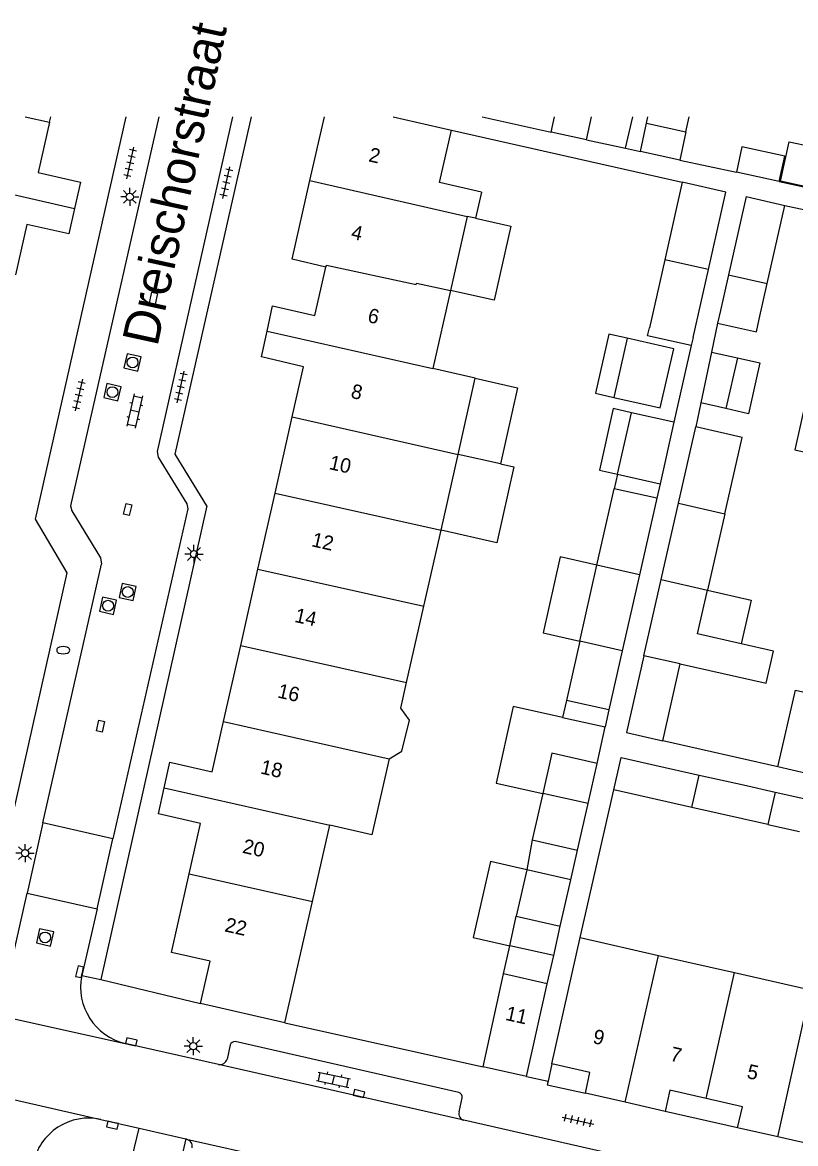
# Model space of a CAD drawing. Extents: x 128999 to 131010, y 395498 to 399007.
# Drawn here: x 129314.7 to 129368.2, y 398928.9 to 399006.5 of the extents above; entities that cross this region are included whole.
import ezdxf

# ---------------------------------------------------------------- set-up
doc = ezdxf.new("R2010")
doc.units = 0
for name, color, linetype in [('gg-afsc-erfafscheiding', 7, 'Continuous'), ('gg-afsc-muur', 7, 'Continuous'), ('gg-anno-huisnummerreeks BGT', 7, 'Continuous'), ('gg-anno-openbare ruimte label', 7, 'Continuous'), ('gg-bbg-bijgebouw', 7, 'Continuous'), ('gg-bbg-gedigitaliseerde bebouwing', 7, 'Continuous'), ('gg-bbg-gedigitaliseerde bijgebouw', 7, 'Continuous'), ('gg-bbg-hoofdgebouw', 7, 'Continuous'), ('gg-bbg-luifel en loopbrug', 7, 'Continuous'), ('gg-bbg-tussenscheiding', 7, 'Continuous'), ('gg-knt-verharding', 7, 'Continuous'), ('gg-knt-verharding nz', 7, 'Continuous'), ('gt-grn-weggrens', 7, 'Continuous'), ('gt-symb-brandkraan', 7, 'Continuous'), ('gt-symb-klinker verharding', 7, 'Continuous'), ('gt-symb-kolk', 7, 'Continuous'), ('gt-symb-kolk center center', 7, 'Continuous'), ('gt-symb-lichtmast', 7, 'Continuous'), ('gt-symb-rioolschacht', 7, 'Continuous'), ('gt-symb-tegel verharding', 7, 'Continuous')]:
    doc.layers.add(name, color=color, linetype=linetype)

# ---------------------------------------------------------------- blocks, each defined once
blk = doc.blocks.new('gt0-LMAST')
at = {"layer": 'gt-symb-lichtmast'}
for p, q in [((-0.182, 0.173), (-0.447, 0.438)), ((-0.005, 0.246), (-0.005, 0.621)), ((0.172, 0.173), (0.437, 0.438)), ((-0.255, -0.004), (-0.63, -0.004)), ((-0.182, -0.181), (-0.447, -0.446)), ((-0.005, -0.254), (-0.005, -0.629)), ((0.437, -0.446), (0.172, -0.181)), ((0.245, -0.004), (0.62, -0.004))]:
    blk.add_line(p, q, dxfattribs=at)
blk.add_circle((-0.005, -0.004), 0.25, dxfattribs=at)
blk = doc.blocks.new('gt0-TEG1')
at = {"layer": 'gt-symb-tegel verharding'}
for p, q in [((-1.125, 0), (1.125, 0)), ((-0.9, -0.25), (-0.9, 0.25)), ((-0.45, -0.25), (-0.45, 0.25)), ((0, -0.25), (0, 0.25)), ((0.45, -0.25), (0.45, 0.25)), ((0.9, -0.25), (0.9, 0.25))]:
    blk.add_line(p, q, dxfattribs=at)
blk = doc.blocks.new('gt0-KL1')
at = {"layer": 'gt-symb-klinker verharding'}
for p, q in [((-1.15, 0.3), (1.15, 0.3)), ((-1, -0.3), (-1, 0.3)), ((-0.5, 0.3), (-0.5, 0.45)), ((0, -0.3), (0, 0.3)), ((0.5, 0.3), (0.5, 0.45)), ((1, -0.3), (1, 0.3)), ((-1.15, -0.3), (1.15, -0.3)), ((-0.5, -0.45), (-0.5, -0.3)), ((0.5, -0.45), (0.5, -0.3))]:
    blk.add_line(p, q, dxfattribs=at)
blk = doc.blocks.new('gt0-RS')
at = {"layer": 'gt-symb-rioolschacht'}
blk.add_lwpolyline([(-0.5, -0.5), (0.5, -0.5), (0.5, 0.5), (-0.5, 0.5)], close=True, dxfattribs=at)
blk.add_circle((0, 0), 0.375, dxfattribs=at)
blk = doc.blocks.new('gt0-KOLKCC')
at = {"layer": 'gt-symb-kolk center center'}
blk.add_lwpolyline([(-0.375, 0.2), (0.375, 0.2), (0.375, -0.2), (-0.375, -0.2)], close=True, dxfattribs=at)
blk = doc.blocks.new('gt0-KOLK')
at = {"layer": 'gt-symb-kolk'}
blk.add_lwpolyline([(0, 0), (0.375, 0), (0.375, 0.4), (-0.375, 0.4), (-0.375, 0), (0, 0)], dxfattribs=at)
blk = doc.blocks.new('gt0-BR')
at = {"layer": 'gt-symb-brandkraan'}
for centre, radius, start, end in [((-0.244, 0), 0.206, 107.56694, 252.43307), ((0.599, -2.664), 3, 106.89205, 107.56694), ((0, -0.691), 0.938, 73.10799, 106.89205), ((-0.599, -2.664), 3, 72.43309, 73.10799), ((0.244, 0), 0.206, 287.56695, 72.43309), ((0.599, 2.664), 3, 252.43307, 253.10797), ((0, 0.691), 0.938, 253.10797, 286.89206), ((-0.599, 2.664), 3, 286.89206, 287.56695)]:
    blk.add_arc(centre, radius, start, end, dxfattribs=at)

msp = doc.modelspace()

# ---------------------------------------------------------------- linework, layer by layer
at = {"layer": 'gg-afsc-erfafscheiding'}
for p, q in [((129346.535, 399000), (129351.314, 398998.927)), ((129356.459, 398997.818), (129357.491, 398997.596)), ((129360.228, 398997.005), (129364.136, 398996.163)), ((129367.101, 398995.524), (129372.435, 398994.374)), ((129362.84, 398985.707), (129362.418, 398983.71)), ((129361.012, 398984.153), (129359.813, 398978.845)), ((129361.674, 398980.188), (129361.322, 398978.524)), ((129367.012, 398954.994), (129359.052, 398956.793)), ((129353.331, 398943.16), (129355.645, 398953.398))]:
    msp.add_line(p, q, dxfattribs=at)
at = {"layer": 'gg-afsc-muur'}
for p, q in [((129344.41, 398999.08), (129360.392, 398995.475)), ((129367.503, 398993.869), (129378.58, 398991.4)), ((129332.871, 398937.27), (129346.601, 398934.21))]:
    msp.add_line(p, q, dxfattribs=at)
at = {"layer": 'gg-bbg-bijgebouw'}
for p, q in [((129363.416, 398994.792), (129360.392, 398995.475)), ((129364.821, 398994.475), (129367.503, 398993.869)), ((129349.601, 398933.55), (129346.601, 398934.21))]:
    msp.add_line(p, q, dxfattribs=at)
at = {"layer": 'gg-bbg-gedigitaliseerde bebouwing'}
for p, q in [((129346.48, 398994.78), (129346.073, 398992.979)), ((129345.504, 398993.108), (129344.346, 398987.969)), ((129346.073, 398992.979), (129345.504, 398993.108)), ((129344.346, 398987.969), (129343.128, 398982.56)), ((129346.062, 398981.895), (129343.128, 398982.56)), ((129344.872, 398976.616), (129346.062, 398981.895)), ((129343.689, 398971.368), (129344.872, 398976.616)), ((129342.502, 398966.105), (129343.689, 398971.368)), ((129341.31, 398960.83), (129342.502, 398966.105)), ((129340.91, 398959.04), (129341.31, 398960.83)), ((129334.781, 398945.66), (129335.984, 398950.943)), ((129332.871, 398937.27), (129334.781, 398945.66))]:
    msp.add_line(p, q, dxfattribs=at)
for points in [[(129367.012, 398954.994), (129368.232, 398960.296), (129371.437, 398959.573)], [(129340.103, 398955.547), (129340.983, 398956.07), (129341.504, 398958.219), (129340.91, 398959.04)], [(129340.103, 398955.547), (129338.91, 398950.28), (129335.984, 398950.943)]]:
    msp.add_lwpolyline(points, dxfattribs=at)
at = {"layer": 'gg-bbg-gedigitaliseerde bijgebouw'}
for p, q in [((129351.314, 398998.927), (129351.545, 399000)), ((129353.758, 398998.401), (129354.103, 399000)), ((129357.491, 398997.596), (129357.913, 398999.551)), ((129357.913, 398999.551), (129360.65, 398998.96)), ((129353.758, 398998.401), (129351.314, 398998.927)), ((129360.65, 398998.96), (129360.228, 398997.005)), ((129360.228, 398997.005), (129357.491, 398997.596)), ((129360.392, 398995.475), (129359.177, 398990.098)), ((129367.101, 398995.524), (129364.136, 398996.163)), ((129362.205, 398989.432), (129363.416, 398994.792)), ((129364.821, 398994.475), (129363.597, 398989.058)), ((129366.279, 398988.452), (129367.503, 398993.869)), ((129359.177, 398990.098), (129358.115, 398985.397)), ((129361.139, 398984.714), (129362.205, 398989.432)), ((129363.597, 398989.058), (129363.039, 398986.587)), ((129365.721, 398985.981), (129366.279, 398988.452)), ((129363.039, 398986.587), (129362.84, 398985.707)), ((129356.579, 398984.666), (129355.654, 398980.569)), ((129361.139, 398984.714), (129361.012, 398984.153)), ((129362.418, 398983.71), (129361.674, 398980.188)), ((129362.418, 398983.71), (129364.209, 398983.307)), ((129364.209, 398983.307), (129363.417, 398979.795)), ((129363.417, 398979.795), (129361.674, 398980.188)), ((129355.904, 398975.252), (129356.866, 398979.511)), ((129359.813, 398978.845), (129356.866, 398979.511)), ((129359.813, 398978.845), (129358.851, 398974.586)), ((129360.129, 398973.246), (129361.322, 398978.524)), ((129355.904, 398975.252), (129358.851, 398974.586)), ((129354.481, 398968.953), (129355.674, 398974.233)), ((129358.624, 398973.582), (129355.674, 398974.233)), ((129358.624, 398973.582), (129357.429, 398968.294)), ((129358.933, 398967.953), (129360.129, 398973.246)), ((129363.337, 398972.518), (129362.14, 398967.22)), ((129353.29, 398963.685), (129354.481, 398968.953)), ((129357.429, 398968.294), (129356.238, 398963.024)), ((129357.742, 398962.681), (129358.933, 398967.953)), ((129353.29, 398963.685), (129352.365, 398959.59)), ((129356.238, 398963.024), (129355.312, 398958.924)), ((129359.052, 398956.793), (129360.254, 398962.114)), ((129355.312, 398958.924), (129352.365, 398959.59)), ((129353.868, 398952.443), (129354.497, 398955.227)), ((129358.49, 398955.11), (129361.561, 398954.419)), ((129361.561, 398954.419), (129364.62, 398953.73)), ((129364.62, 398953.73), (129366.815, 398953.235)), ((129350.737, 398953.15), (129350.01, 398949.931)), ((129361.059, 398952.174), (129355.645, 398953.398)), ((129366.815, 398953.235), (129366.307, 398950.988)), ((129353.14, 398949.223), (129353.868, 398952.443)), ((129366.307, 398950.988), (129361.059, 398952.174)), ((129350.01, 398949.931), (129353.14, 398949.223)), ((129349.627, 398947.862), (129348.9, 398944.643)), ((129352.677, 398947.173), (129349.627, 398947.862)), ((129351.949, 398943.953), (129352.677, 398947.173)), ((129348.9, 398944.643), (129351.949, 398943.953)), ((129348.02, 398940.648), (129348.45, 398942.6)), ((129351.49, 398941.92), (129348.45, 398942.6)), ((129351.047, 398939.956), (129351.49, 398941.92)), ((129346.601, 398934.21), (129348.02, 398940.648)), ((129349.601, 398933.55), (129351.047, 398939.956))]:
    msp.add_line(p, q, dxfattribs=at)
for points in [[(129367.101, 398995.524), (129367.497, 398997.279), (129364.515, 398997.922), (129364.136, 398996.163)], [(129367.783, 398998.274), (129369.347, 398997.937), (129370.263, 398996.51), (129369.925, 398994.946), (129367.188, 398995.536), (129367.783, 398998.274)], [(129361.012, 398984.153), (129357.988, 398984.836), (129358.115, 398985.397)], [(129362.84, 398985.707), (129365.522, 398985.101), (129365.721, 398985.981)], [(129355.654, 398980.569), (129358.872, 398979.842), (129359.798, 398983.939), (129356.579, 398984.666)], [(129363.337, 398972.518), (129364.529, 398977.792), (129361.322, 398978.524)], [(129364.481, 398963.507), (129361.455, 398964.191), (129362.14, 398967.22)], [(129360.254, 398962.114), (129366.202, 398960.77), (129366.707, 398963.004), (129364.481, 398963.507)], [(129357.742, 398962.681), (129356.54, 398957.36), (129359.052, 398956.793)], [(129354.497, 398955.227), (129351.366, 398955.934), (129350.737, 398953.15)], [(129355.645, 398953.398), (129356.151, 398955.639), (129358.49, 398955.11)]]:
    msp.add_lwpolyline(points, dxfattribs=at)
at = {"layer": 'gg-bbg-hoofdgebouw'}
for p, q in [((129316.591, 398999.63), (129316.675, 399000)), ((129334.616, 398995.585), (129335.619, 399000)), ((129340.375, 399000), (129344.41, 398999.08)), ((129332.199, 398973.94), (129333.389, 398979.222)), ((129331.01, 398968.666), (129332.199, 398973.94)), ((129329.823, 398963.398), (129331.01, 398968.666)), ((129328.635, 398958.127), (129329.823, 398963.398)), ((129378.731, 398952.19), (129367.012, 398954.994)), ((129351.371, 398934.41), (129353.331, 398943.16)), ((129353.331, 398943.16), (129358.75, 398941.931)), ((129358.75, 398941.931), (129364, 398940.741)), ((129364, 398940.741), (129369.269, 398939.546)), ((129332.871, 398937.27), (129327.041, 398938.59)), ((129356.439, 398931.756), (129353.681, 398932.38)), ((129359.21, 398931.13), (129356.439, 398931.756)), ((129367, 398929.368), (129364.221, 398929.99)), ((129369.761, 398928.75), (129367, 398929.368))]:
    msp.add_line(p, q, dxfattribs=at)
for points in [[(129316.591, 398999.63), (129315.801, 398996.15), (129318.731, 398995.48), (129318.323, 398993.656)], [(129346.48, 398994.78), (129343.58, 398995.44), (129344.41, 398999.08)], [(129335.711, 398989.58), (129333.381, 398990.15), (129334.616, 398995.585)], [(129318.323, 398993.656), (129317.931, 398991.9), (129315.011, 398992.55), (129314.223, 398989.06)], [(129331.641, 398985.151), (129332.031, 398986.92), (129334.951, 398986.25), (129335.711, 398989.58)], [(129333.389, 398979.222), (129334.171, 398982.69), (129331.251, 398983.38), (129331.641, 398985.151)], [(129324.527, 398953.531), (129324.921, 398955.31), (129327.851, 398954.65), (129328.635, 398958.127)], [(129326.254, 398947.577), (129327.041, 398951.06), (129324.131, 398951.74), (129324.527, 398953.531)], [(129327.041, 398938.59), (129327.711, 398941.54), (129325.021, 398942.12), (129326.254, 398947.577)], [(129353.681, 398932.38), (129354.001, 398933.81), (129351.371, 398934.41)], [(129362.047, 398932.02), (129359.541, 398932.59), (129359.21, 398931.13)], [(129364.221, 398929.99), (129364.551, 398931.45), (129362.047, 398932.02)]]:
    msp.add_lwpolyline(points, dxfattribs=at)
at = {"layer": 'gg-bbg-luifel en loopbrug'}
for p, q in [((129356.459, 398997.818), (129356.975, 399000)), ((129357.913, 398999.551), (129358.01, 399000)), ((129360.65, 398998.96), (129360.874, 399000)), ((129353.758, 398998.401), (129356.459, 398997.818)), ((129347.808, 398975.959), (129344.872, 398976.616)), ((129355.904, 398975.252), (129355.674, 398974.233)), ((129358.851, 398974.586), (129358.624, 398973.582)), ((129352.365, 398959.59), (129352.099, 398958.412)), ((129355.312, 398958.924), (129355.046, 398957.746)), ((129352.099, 398958.412), (129355.046, 398957.746)), ((129354.497, 398955.227), (129355.046, 398957.746)), ((129366.815, 398953.235), (129369.01, 398952.74)), ((129366.307, 398950.988), (129368.51, 398950.5)), ((129350.01, 398949.931), (129349.627, 398947.862)), ((129352.677, 398947.173), (129353.14, 398949.223)), ((129348.45, 398942.6), (129348.9, 398944.643)), ((129351.49, 398941.92), (129351.949, 398943.953))]:
    msp.add_line(p, q, dxfattribs=at)
for points in [[(129346.073, 398992.979), (129348.513, 398992.433), (129347.363, 398987.294), (129344.346, 398987.969)], [(129356.579, 398984.666), (129355.311, 398984.952), (129354.385, 398980.855), (129355.654, 398980.569)], [(129364.209, 398983.307), (129365.769, 398982.955), (129364.978, 398979.443), (129363.417, 398979.795)], [(129373.264, 398981.329), (129369.362, 398982.208), (129368.177, 398976.949), (129372.075, 398976.071)], [(129346.062, 398981.895), (129348.99, 398981.24), (129347.808, 398975.959)], [(129356.866, 398979.511), (129355.618, 398979.793), (129354.656, 398975.534), (129355.904, 398975.252)], [(129347.808, 398975.959), (129348.723, 398975.754), (129347.548, 398970.505), (129343.689, 398971.368)], [(129354.481, 398968.953), (129351.945, 398969.526), (129350.755, 398964.258), (129353.29, 398963.685)], [(129362.14, 398967.22), (129365.164, 398966.539), (129364.481, 398963.507)], [(129352.099, 398958.412), (129348.681, 398959.166), (129347.511, 398953.862), (129350.737, 398953.15)], [(129349.627, 398947.862), (129347.108, 398948.432), (129345.918, 398943.173), (129348.45, 398942.6)]]:
    msp.add_lwpolyline(points, dxfattribs=at)
at = {"layer": 'gg-bbg-tussenscheiding'}
for p, q in [((129314.903, 399000), (129316.591, 398999.63)), ((129306.872, 398996.24), (129318.323, 398993.656)), ((129334.616, 398995.585), (129345.504, 398993.108)), ((129362.205, 398989.432), (129359.177, 398990.098)), ((129363.597, 398989.058), (129366.279, 398988.452)), ((129331.641, 398985.151), (129343.128, 398982.56)), ((129333.389, 398979.222), (129344.872, 398976.616)), ((129332.199, 398973.94), (129343.689, 398971.368)), ((129360.129, 398973.246), (129363.337, 398972.518)), ((129331.01, 398968.666), (129342.502, 398966.105)), ((129357.429, 398968.294), (129354.481, 398968.953)), ((129358.933, 398967.953), (129362.14, 398967.22)), ((129356.238, 398963.024), (129353.29, 398963.685)), ((129329.823, 398963.398), (129341.31, 398960.83)), ((129360.254, 398962.114), (129357.742, 398962.681)), ((129328.635, 398958.127), (129340.103, 398955.547)), ((129361.059, 398952.174), (129361.561, 398954.419)), ((129324.527, 398953.531), (129335.984, 398950.943)), ((129353.868, 398952.443), (129350.737, 398953.15)), ((129326.254, 398947.577), (129334.781, 398945.66)), ((129356.439, 398931.756), (129358.75, 398941.931)), ((129351.047, 398939.956), (129348.02, 398940.648)), ((129362.047, 398932.02), (129364, 398940.741)), ((129367, 398929.368), (129369.269, 398939.546))]:
    msp.add_line(p, q, dxfattribs=at)
msp.add_lwpolyline([(129335.711, 398989.58), (129335.75, 398989.73), (129341.97, 398988.38), (129341.99, 398988.49), (129344.346, 398987.969)], dxfattribs=at)
at = {"layer": 'gg-knt-verharding'}
for p, q in [((129327.464, 398973.071), (129320.131, 398940.25)), ((129326.161, 398972.86), (129320.963, 398949.995)), ((129316.119, 398951.111), (129320.191, 398969.03)), ((129320.963, 398949.995), (129316.119, 398951.111)), ((129314.014, 398941.705), (129315.036, 398946.25)), ((129315.036, 398946.25), (129319.871, 398945.148)), ((129319.871, 398945.148), (129318.811, 398940.527)), ((129320.131, 398940.25), (129327.041, 398938.59)), ((129328.282, 398934.369), (129321.824, 398935.824)), ((129329.089, 398935.728), (129328.872, 398934.749)), ((129344.914, 398932.437), (129329.447, 398935.962)), ((129351.371, 398934.41), (129351.103, 398933.214)), ((129344.941, 398931.099), (129345.152, 398932.073)), ((129364.221, 398929.99), (129359.21, 398931.13)), ((129320.131, 398930.576), (129322.789, 398929.956)), ((129365.772, 398925.865), (129345.27, 398930.51)), ((129322.789, 398929.956), (129326.012, 398929.216)), ((129326.012, 398929.216), (129326.074, 398929.202))]:
    msp.add_line(p, q, dxfattribs=at)
for points in [[(129311.881, 398942.06), (129317.801, 398968.42), (129315.611, 398972.13), (129321.894, 399000)], [(129324.142, 399000), (129318.041, 398973.05), (129318.121, 398972.72), (129320.111, 398969.46), (129320.191, 398969.03)], [(129329.256, 399000), (129324.041, 398976.83), (129324.101, 398976.42), (129326.081, 398973.19), (129326.161, 398972.86)], [(129327.464, 398973.071), (129325.293, 398976.648), (129330.561, 399000)], [(129351.103, 398933.214), (129351.049, 398932.973), (129353.681, 398932.38)], [(129326.012, 398929.216), (129324.909, 398924.453), (129321.646, 398925.181), (129322.789, 398929.956)]]:
    msp.add_lwpolyline(points, dxfattribs=at)
for centre, radius, start, end in [((129322.766, 398939.744), 4.032, 168.80378, 256.48793), ((129329.422, 398935.61), 0.353, 85.90173, 160.43804), ((129328.356, 398934.902), 0.538, 262.10258, 343.46598), ((129344.819, 398932.115), 0.336, 352.82573, 73.53129), ((129345.392, 398930.964), 0.47, 163.36009, 255.01308), ((129319.302, 398926.734), 3.93, 77.82156, 168.37498), ((129325.96, 398928.709), 0.506, 348.01417, 76.99019)]:
    msp.add_arc(centre, radius, start, end, dxfattribs=at)
at = {"layer": 'gg-knt-verharding nz'}
for p, q in [((129345.27, 398930.51), (129328.282, 398934.369)), ((129326.074, 398929.202), (129332.051, 398927.861))]:
    msp.add_line(p, q, dxfattribs=at)
at = {"layer": 'gt-grn-weggrens'}
for p, q in [((129316.119, 398951.111), (129315.036, 398946.25)), ((129319.871, 398945.148), (129320.963, 398949.995)), ((129318.811, 398940.527), (129320.131, 398940.25)), ((129309.21, 398938.623), (129321.824, 398935.824)), ((129307.532, 398933.431), (129320.131, 398930.576)), ((129349.601, 398933.55), (129351.103, 398933.214))]:
    msp.add_line(p, q, dxfattribs=at)

# ---------------------------------------------------------------- block references
at = {"layer": 'gt-symb-brandkraan'}
msp.add_blockref('gt0-BR', (129317.531, 398963.064), dxfattribs=at)
at = {"layer": 'gt-symb-klinker verharding'}
for p, rotation in [((129322.482, 398979.632), -102.77124256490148), ((129336.245, 398933.322), -12.006708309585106)]:
    msp.add_blockref('gt0-KL1', p, dxfattribs=dict(at, rotation=rotation))
at = {"layer": 'gt-symb-kolk'}
for p, rotation in [((129318.863, 398940.756), 77.06118937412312), ((129322.203, 398935.744), -12.771242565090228), ((129337.966, 398932.162), -12.771242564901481), ((129320.996, 398930.368), 166.46414363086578)]:
    msp.add_blockref('gt0-KOLK', p, dxfattribs=dict(at, rotation=rotation))
at = {"layer": 'gt-symb-kolk center center'}
for p, rotation in [((129323.778, 398987.444), -102.77124256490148), ((129321.992, 398972.809), -103.00750479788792), ((129320.104, 398957.802), -102.64685349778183)]:
    msp.add_blockref('gt0-KOLKCC', p, dxfattribs=dict(at, rotation=rotation))
at = {"layer": 'gt-symb-lichtmast'}
for p in [(129322.142, 398994.457), (129326.591, 398969.729), (129314.892, 398949.015), (129326.544, 398935.641)]:
    msp.add_blockref('gt0-LMAST', p, dxfattribs=at)
at = {"layer": 'gt-symb-rioolschacht'}
for p, rotation in [((129322.33, 398982.991), 77.40904938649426), ((129320.939, 398980.934), 77.40904938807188), ((129321.995, 398967.094), 77.40904938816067), ((129320.633, 398966.144), 77.40904938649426), ((129316.274, 398943.174), 77.40904938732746)]:
    msp.add_blockref('gt0-RS', p, dxfattribs=dict(at, rotation=rotation))
at = {"layer": 'gt-symb-tegel verharding'}
for p, rotation in [((129322.172, 398996.804), 77.29726808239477), ((129328.825, 398995.444), 77.29726808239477), ((129325.671, 398981.298), 77.40904938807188), ((129318.611, 398980.738), -102.77124256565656), ((129353.18, 398930.49), -12.771242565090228)]:
    msp.add_blockref('gt0-TEG1', p, dxfattribs=dict(at, rotation=rotation))

# ---------------------------------------------------------------- texts
at = {"layer": 'gg-anno-huisnummerreeks BGT'}
for s, rotation, p in [('2', 347.2, (129338.624, 398996.925)), ('4', 347.2, (129337.406, 398991.567)), ('6', 347.1, (129338.552, 398985.799)), ('8', 347.3, (129337.391, 398980.55)), ('10', 347.3, (129335.88, 398975.615)), ('12', 347.3, (129334.675, 398970.269)), ('14', 347.3, (129333.495, 398965.031)), ('16', 347.3, (129332.315, 398959.797)), ('18', 347.3, (129331.129, 398954.533)), ('20', 347.3, (129329.89, 398949.043)), ('22', 347.3, (129328.66, 398943.6)), ('11', 347.6, (129348.094, 398937.466)), ('9', 347.2, (129354.144, 398935.863)), ('7', 347.3, (129359.494, 398934.653)), ('5', 347.4, (129364.81, 398933.445))]:
    msp.add_text(s, height=1, rotation=rotation, dxfattribs=at).set_placement(p)
at = {"layer": 'gg-anno-openbare ruimte label'}
msp.add_text('Dreischorstraat', height=2.5, rotation=77.7, dxfattribs=at).set_placement((129324.046, 398984.035))

doc.saveas('drawing.dxf')
